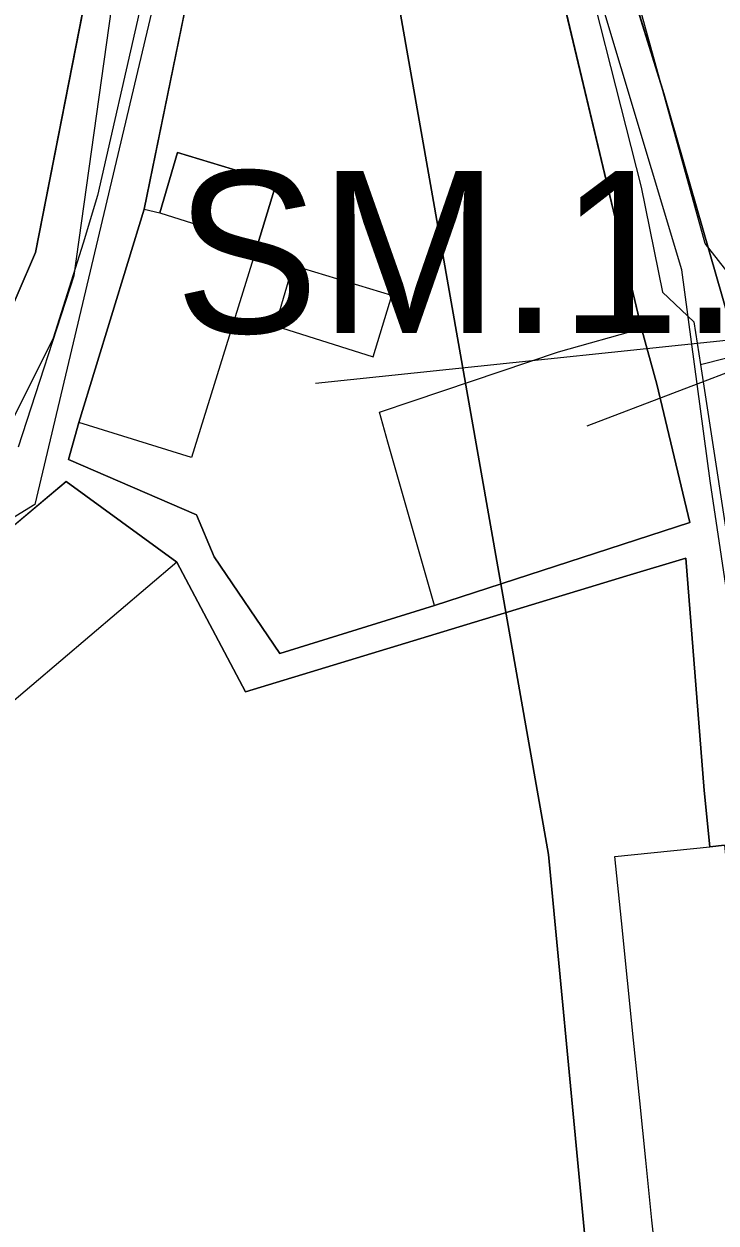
# Model space of a CAD drawing. Extents: x -690419 to -685080, y -987825 to -981190.
# Drawn here: x -687029.9 to -686987.1, y -985652.8 to -985578.7 of the extents above; entities that cross this region are included whole.
import ezdxf

# ---------------------------------------------------------------- set-up
doc = ezdxf.new("R2010")
doc.units = 0
for name, color, linetype in [('_DOPLNĚK BUDOVY', 7, 'Continuous'), ('BPEJ (S) - hranice', 7, 'Continuous'), ('BPEJ I-II ochrana', 7, 'Continuous'), ('Docházková izochrona BUS (S)', 7, 'Continuous'), ('Docházková izochrona VLAK (S)', 7, 'Continuous'), ('Kanalizace stoka bez rozlišení (S)', 7, 'Continuous'), ('Památková zóna městská (S)', 7, 'Continuous'), ('Plochy smíšené obytné městské SM (S)', 7, 'Continuous'), ('Plochy veřejná prostranství všeobecná PU (S)', 7, 'Continuous'), ('Plynovod STL (S)', 7, 'Continuous'), ('Regulační bloky STABILIZOVANÉ (S)', 7, 'Continuous'), ('Regulační kódy STABILIZOVANÉ (S)', 7, 'Continuous'), ('Spoje - komunikační vedení bez rozlišení provozovanál (S)', 7, 'Continuous'), ('Vodovodní řady (S)', 7, 'Continuous')]:
    doc.layers.add(name, color=color, linetype=linetype)

msp = doc.modelspace()

# ---------------------------------------------------------------- linework, layer by layer
at = {"layer": '_DOPLNĚK BUDOVY'}
for p, q in [((-687021.5, -985590.37), (-687015.46, -985592.29)), ((-687014.376, -985597.341), (-687008.336, -985599.261))]:
    msp.add_line(p, q, dxfattribs=at)
for points in [[(-687015.46, -985592.29), (-687014.29, -985588.5), (-687020.42, -985586.65), (-687021.5, -985590.37)], [(-687008.336, -985599.261), (-687007.166, -985595.471), (-687013.296, -985593.621), (-687014.376, -985597.341)]]:
    msp.add_lwpolyline(points, dxfattribs=at)
at = {"layer": 'BPEJ (S) - hranice'}
for points in [[(-686948.62, -985871.04), (-686972.5, -985811.5), (-686987.5, -985735), (-686997.5, -985630), (-687011.5, -985550.5), (-687019, -985523.5), (-687038, -985492), (-687104.5, -985404), (-687115.5, -985379.5), (-687113, -985361.5), (-687082.5, -985298.5), (-687074.5, -985267), (-687072, -985226.5), (-687066.5, -985190.5), (-687069.12, -985173.89), (-687057, -985161), (-687033, -985131.5), (-687025.5, -985111.5), (-687024, -985089), (-687029, -985071)], [(-687115.5, -985379.5), (-687104.5, -985404), (-687038, -985492), (-687019, -985523.5), (-687011.5, -985550.5), (-686997.5, -985630), (-686987.5, -985735), (-686972.5, -985811.5), (-686948.62, -985871.04)]]:
    msp.add_lwpolyline(points, dxfattribs=at)
at = {"layer": 'BPEJ I-II ochrana'}
for p, q in [((-686991.74, -985597.52), (-686998.45, -985569.39)), ((-687018.42, -985570.35), (-687022.48, -985590.14)), ((-687029.19, -985592.81), (-687024.87, -985570.79)), ((-687021.5, -985590.37), (-687020.42, -985586.65)), ((-687020.42, -985586.65), (-687014.29, -985588.5)), ((-687014.29, -985588.5), (-687015.46, -985592.29)), ((-687022.48, -985590.14), (-687021.5, -985590.37)), ((-687031.47, -985598.1), (-687029.19, -985592.81)), ((-687015.46, -985592.29), (-687019.54, -985605.48)), ((-686996.88, -985598.96), (-686991.74, -985597.52)), ((-687005.85, -985601.98), (-686996.88, -985598.96)), ((-687007.94, -985602.68), (-687005.85, -985601.98)), ((-687007.41, -985604.53), (-687007.94, -985602.68)), ((-687026.51, -985603.33), (-687027.15, -985605.6)), ((-687019.54, -985605.48), (-687026.51, -985603.33)), ((-687004.53, -985614.62), (-687007.41, -985604.53)), ((-687027.15, -985605.6), (-687019.23, -985609.03)), ((-687019.23, -985609.03), (-687018.14, -985611.62)), ((-687020.45, -985611.94), (-687031.2, -985621.09)), ((-687016.21, -985619.95), (-687020.45, -985611.94)), ((-687018.14, -985611.62), (-687014.09, -985617.58)), ((-686989.01, -985611.7), (-686992.65, -985612.8)), ((-686987.87, -985626.04), (-686989.01, -985611.7)), ((-686992.65, -985612.8), (-687016.21, -985619.95)), ((-687014.09, -985617.58), (-687004.53, -985614.62)), ((-686987.52, -985629.52), (-686987.87, -985626.04)), ((-686993.39, -985630.12), (-686987.52, -985629.52)), ((-686992.99, -985634.1), (-686993.39, -985630.12)), ((-686992.61, -985637.79), (-686992.99, -985634.1)), ((-686992.24, -985641.47), (-686992.61, -985637.79)), ((-686991.86, -985645.21), (-686992.24, -985641.47)), ((-686991.48, -985648.89), (-686991.86, -985645.21)), ((-686991.11, -985652.58), (-686991.48, -985648.89)), ((-686991.01, -985653.52), (-686991.11, -985652.58))]:
    msp.add_line(p, q, dxfattribs=at)
at = {"layer": 'Docházková izochrona BUS (S)'}
for centre, start, end in [((-687330.82, -985198.99), 36.90641, 302.12987), ((-686757.693, -985364.182), 205.7131, 25.07732)]:
    msp.add_arc(centre, 400, start, end, dxfattribs=at)
at = {"layer": 'Docházková izochrona VLAK (S)'}
msp.add_arc((-686398.38, -985456.116), 800, 77.865472, 344.113367, dxfattribs=at)
at = {"layer": 'Kanalizace stoka bez rozlišení (S)'}
for points in [[(-686950.095, -985667.099), (-686970.571, -985614.228), (-686987.823, -985592.259), (-686993.985, -985569.923), (-686991.769, -985538.385), (-686984.642, -985522.989), (-686981.439, -985515.845), (-686971.74, -985487.04), (-686977.42, -985478.38), (-686977.19, -985474.68), (-686990.94, -985458.3), (-686958.465, -985442.328), (-686955.273, -985432.537), (-686945.23, -985415.51), (-686928.618, -985388.287)], [(-686984.642, -985522.989), (-686994.731, -985518.074), (-686997.359, -985526.835), (-687008.41, -985529.327), (-687018.034, -985554.09), (-687019.461, -985567.207), (-687029.23, -985608.393), (-687039.039, -985614.387), (-687040.504, -985612.069), (-687039.779, -985593.213), (-687040.129, -985569.865), (-687044.233, -985551.464), (-687045.731, -985548.179)]]:
    msp.add_lwpolyline(points, dxfattribs=at)
at = {"layer": 'Památková zóna městská (S)'}
msp.add_lwpolyline([(-686981.231, -985659.727), (-686981.507, -985649.076), (-686984.136, -985629.478), (-686987.502, -985606.931), (-686989.254, -985593.881), (-686994.88, -985575.16), (-686997.739, -985561.05), (-686997.601, -985555.747), (-687007.698, -985530.063), (-687010.142, -985524.853), (-687022.27, -985489.07), (-687021.045, -985475.893), (-687020.523, -985468.314), (-687023.618, -985462.302), (-687021.958, -985450.457), (-687048.337, -985433.21)], dxfattribs=at)
at = {"layer": 'Plochy smíšené obytné městské SM (S)'}
for points in [[(-687016.79, -985554.52), (-687015.97, -985547.55), (-687014.96, -985542.53), (-687018.14, -985527.95), (-687023.49, -985511.35), (-687025.83, -985505.94), (-687028.41, -985496.23), (-687016.82, -985512.46), (-687007.75, -985529.65), (-686997.76, -985555.78), (-686998.45, -985569.39), (-686991.74, -985597.52), (-686990.8, -985600.96), (-686988.77, -985609.49), (-687004.53, -985614.62), (-687014.09, -985617.58), (-687018.14, -985611.62), (-687019.23, -985609.03), (-687027.15, -985605.6), (-687026.51, -985603.33), (-687022.48, -985590.14), (-687018.42, -985570.35), (-687018.35, -985567.82)], [(-686978.45, -985594.79), (-686986.34, -985597.02), (-686990.36, -985582.99), (-686993.16, -985574.01), (-686993.4, -985563.56), (-686980.72, -985562.42)]]:
    msp.add_lwpolyline(points, close=True, dxfattribs=at)
for points in [[(-687030.61, -985506.51), (-687027.92, -985512.45), (-687023.05, -985528.54), (-687022.06, -985535.12), (-687021.55, -985543.54), (-687024.87, -985570.79), (-687029.19, -985592.81), (-687031.47, -985598.1)], [(-687034.73, -985613.19), (-687027.3, -985606.97), (-687020.45, -985611.94), (-687016.21, -985619.95), (-686992.65, -985612.8), (-686989.01, -985611.7), (-686987.87, -985626.04), (-686987.52, -985629.52), (-686986.62, -985629.43), (-686986.21, -985633.41), (-686985.84, -985637.1), (-686985.47, -985640.78), (-686985.09, -985644.52), (-686984.71, -985648.2), (-686984.34, -985651.89), (-686983.96, -985655.62)]]:
    msp.add_lwpolyline(points, dxfattribs=at)
at = {"layer": 'Plochy veřejná prostranství všeobecná PU (S)'}
for p, q in [((-686991.74, -985597.52), (-686998.45, -985569.39)), ((-687018.42, -985570.35), (-687022.48, -985590.14)), ((-687029.19, -985592.81), (-687024.87, -985570.79)), ((-686993.16, -985574.01), (-686990.36, -985582.99)), ((-686990.36, -985582.99), (-686986.34, -985597.02)), ((-687022.48, -985590.14), (-687026.51, -985603.33)), ((-687031.47, -985598.1), (-687029.19, -985592.81)), ((-686990.8, -985600.96), (-686991.74, -985597.52)), ((-686988.77, -985609.49), (-686990.8, -985600.96)), ((-687026.51, -985603.33), (-687027.15, -985605.6)), ((-687027.15, -985605.6), (-687019.23, -985609.03)), ((-687027.3, -985606.97), (-687034.73, -985613.19)), ((-687020.45, -985611.94), (-687027.3, -985606.97)), ((-687019.23, -985609.03), (-687018.14, -985611.62)), ((-687004.53, -985614.62), (-686988.77, -985609.49)), ((-687016.21, -985619.95), (-687020.45, -985611.94)), ((-687018.14, -985611.62), (-687014.09, -985617.58)), ((-686989.01, -985611.7), (-686992.65, -985612.8)), ((-686987.87, -985626.04), (-686989.01, -985611.7)), ((-686992.65, -985612.8), (-687016.21, -985619.95)), ((-687014.09, -985617.58), (-687004.53, -985614.62)), ((-686987.52, -985629.52), (-686987.87, -985626.04)), ((-686986.62, -985629.43), (-686987.52, -985629.52))]:
    msp.add_line(p, q, dxfattribs=at)
at = {"layer": 'Plynovod STL (S)'}
msp.add_lwpolyline([(-687030.94, -985498.09), (-687026.44, -985508.44), (-687026.3, -985510.97), (-687024.47, -985515.86), (-687023.32, -985519.05), (-687022.32, -985522.14), (-687020.67, -985529.88), (-687019.65, -985539.15), (-687019.77, -985547.76), (-687021.11, -985562.63), (-687021.34, -985565.25), (-687022.37, -985575.24), (-687022.79, -985578.01), (-687025.36, -985589.29), (-687026.24, -985592.24), (-687028.09, -985598.12), (-687030.56, -985603.08)], dxfattribs=at)
at = {"layer": 'Regulační bloky STABILIZOVANÉ (S)'}
for p, q in [((-686991.74, -985597.52), (-686998.45, -985569.39)), ((-687018.42, -985570.35), (-687022.48, -985590.14)), ((-687029.19, -985592.81), (-687024.87, -985570.79)), ((-686993.16, -985574.01), (-686990.36, -985582.99)), ((-686990.36, -985582.99), (-686986.34, -985597.02)), ((-687022.48, -985590.14), (-687026.51, -985603.33)), ((-687031.47, -985598.1), (-687029.19, -985592.81)), ((-686990.8, -985600.96), (-686991.74, -985597.52)), ((-686988.77, -985609.49), (-686990.8, -985600.96)), ((-687026.51, -985603.33), (-687027.15, -985605.6)), ((-687027.15, -985605.6), (-687019.23, -985609.03)), ((-687027.3, -985606.97), (-687034.73, -985613.19)), ((-687020.45, -985611.94), (-687027.3, -985606.97)), ((-687019.23, -985609.03), (-687018.14, -985611.62)), ((-687004.53, -985614.62), (-686988.77, -985609.49)), ((-687016.21, -985619.95), (-687020.45, -985611.94)), ((-687018.14, -985611.62), (-687014.09, -985617.58)), ((-686989.01, -985611.7), (-686992.65, -985612.8)), ((-686987.87, -985626.04), (-686989.01, -985611.7)), ((-686992.65, -985612.8), (-687016.21, -985619.95)), ((-687014.09, -985617.58), (-687004.53, -985614.62)), ((-686987.52, -985629.52), (-686987.87, -985626.04)), ((-686986.62, -985629.43), (-686987.52, -985629.52))]:
    msp.add_line(p, q, dxfattribs=at)
for points in [[(-687016.79, -985554.52), (-687015.97, -985547.55), (-687014.96, -985542.53), (-687018.14, -985527.95), (-687023.49, -985511.35), (-687025.83, -985505.94), (-687028.41, -985496.23), (-687016.82, -985512.46), (-687007.75, -985529.65), (-686997.76, -985555.78), (-686998.45, -985569.39), (-686991.74, -985597.52), (-686990.8, -985600.96), (-686988.77, -985609.49), (-687004.53, -985614.62), (-687014.09, -985617.58), (-687018.14, -985611.62), (-687019.23, -985609.03), (-687027.15, -985605.6), (-687026.51, -985603.33), (-687022.48, -985590.14), (-687018.42, -985570.35), (-687018.35, -985567.82)], [(-686978.45, -985594.79), (-686986.34, -985597.02), (-686990.36, -985582.99), (-686993.16, -985574.01), (-686993.4, -985563.56), (-686980.72, -985562.42)]]:
    msp.add_lwpolyline(points, close=True, dxfattribs=at)
for points in [[(-687030.61, -985506.51), (-687027.92, -985512.45), (-687023.05, -985528.54), (-687022.06, -985535.12), (-687021.55, -985543.54), (-687024.87, -985570.79), (-687029.19, -985592.81), (-687031.47, -985598.1)], [(-687034.73, -985613.19), (-687027.3, -985606.97), (-687020.45, -985611.94), (-687016.21, -985619.95), (-686992.65, -985612.8), (-686989.01, -985611.7), (-686987.87, -985626.04), (-686987.52, -985629.52), (-686986.62, -985629.43), (-686986.21, -985633.41), (-686985.84, -985637.1), (-686985.47, -985640.78), (-686985.09, -985644.52), (-686984.71, -985648.2), (-686984.34, -985651.89), (-686983.96, -985655.62)]]:
    msp.add_lwpolyline(points, dxfattribs=at)
at = {"layer": 'Spoje - komunikační vedení bez rozlišení provozovanál (S)'}
for points in [[(-687003.55, -985537.64), (-686998.82, -985546.3), (-686996.98, -985552.79), (-686996.04, -985563.96), (-686996.78, -985569.86), (-686996.19, -985571.35), (-686991.77, -985588.79), (-686990.45, -985595.26), (-686988.52, -985597.11), (-686988.1, -985599.74)], [(-686979.24, -985597.5), (-687011.888, -985600.921)], [(-686979.24, -985597.5), (-686995.123, -985603.543)], [(-686988.1, -985599.74), (-686979.24, -985597.5)], [(-686988.1, -985599.74), (-686985.85, -985614.33)]]:
    msp.add_lwpolyline(points, dxfattribs=at)
at = {"layer": 'Vodovodní řady (S)'}
msp.add_lwpolyline([(-687030.245, -985604.82), (-687026.795, -985594.246), (-687019.692, -985543.559), (-687021.477, -985530.334), (-687023.753, -985520.418), (-687033.21, -985497.42), (-687039.52, -985487.73)], dxfattribs=at)

# ---------------------------------------------------------------- texts
at = {"layer": 'Regulační kódy STABILIZOVANÉ (S)'}
msp.add_text('SM.1.25.40', height=10, dxfattribs=at).set_placement((-687020.592, -985597.788))

doc.saveas('drawing.dxf')
